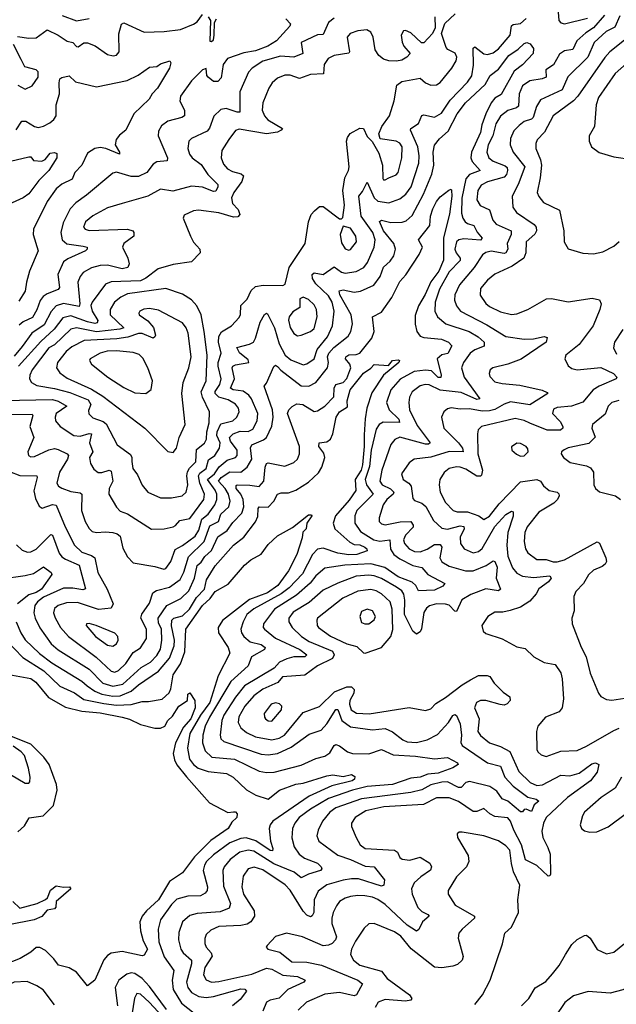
# Model space of a CAD drawing. Extents: x 1550320 to 1685906, y 509093 to 640511.
# Tile 257 of 532: x 1653375 to 1656639, y 527713 to 533100. Entities that reach past the tile are written whole.
import ezdxf

# ---------------------------------------------------------------- set-up
doc = ezdxf.new("R2010")
doc.units = 0

msp = doc.modelspace()

# ---------------------------------------------------------------- linework, layer by layer
at = {"layer": '0CON20XD'}
for points in [[(1656317, 533187), (1656325.4, 533095.4), (1656335, 533083.3), (1656355, 533077.5), (1656481.9, 533108.1)], [(1653362.3, 533007.7), (1653425, 532999), (1653465, 533000.3), (1653525, 533045.4), (1653585.9, 533015.9), (1653635, 532982.9), (1653665.3, 532975.3), (1653685, 532952.9), (1653695, 532951.9), (1653725, 532974.5), (1653745, 532973.9), (1653787.4, 532957.4), (1653855, 532909.4), (1653886.8, 532903.2), (1653905, 532905.7), (1653919.6, 532925), (1653916.8, 533023.2), (1653932.5, 533075), (1653945, 533082.5), (1654055, 533032.7), (1654164.7, 533034.7), (1654255, 533045.8), (1654325, 533075.3), (1654345, 533088), (1654375, 533128.9)], [(1655646.2, 533115), (1655647.5, 533055), (1655632.5, 533025), (1655585, 532973.3), (1655574, 532974), (1655515, 533029.2), (1655485, 533041.4), (1655475, 533039.2), (1655462.3, 533015), (1655466.9, 532976.9), (1655475.7, 532955), (1655511.2, 532915), (1655492.5, 532895), (1655465, 532879.4), (1655437, 532873), (1655395, 532875.5), (1655365, 532884.4), (1655340, 532905), (1655320, 532935), (1655308.9, 533005), (1655295, 533032), (1655274.3, 533044.3), (1655225, 533039.5), (1655182, 533025), (1655166.9, 533005), (1655180, 532925), (1655175, 532917.5), (1655096, 532904), (1655063, 532887), (1655040.9, 532855), (1655036.6, 532803.4), (1654965, 532800), (1654905, 532779.1), (1654855, 532796), (1654825, 532796.7), (1654785, 532780.8), (1654756.4, 532755), (1654737.9, 532725), (1654705.4, 532645), (1654702, 532605), (1654714.6, 532575), (1654732.9, 532552.9), (1654812, 532505), (1654806, 532495), (1654785.8, 532485), (1654725, 532474.8), (1654575, 532501.1), (1654555, 532493.1), (1654518.5, 532445), (1654480, 532385), (1654476.5, 532345), (1654490.1, 532310.1), (1654512.5, 532285), (1654539.2, 532269.2), (1654587, 532257), (1654599.4, 532245), (1654591, 532215), (1654546.7, 532155), (1654534.3, 532125.7), (1654538.7, 532095), (1654570.9, 532060.9), (1654579.2, 532035), (1654567.6, 532022.4), (1654545, 532019.2), (1654465, 532044), (1654352.1, 532057.9), (1654325, 532054), (1654275, 532030), (1654270, 532015), (1654308.8, 531915), (1654325, 531883.3), (1654343.2, 531863.2), (1654361.2, 531845), (1654362, 531825), (1654313.8, 531775), (1654215, 531760.9), (1654132.4, 531737.6), (1654064.6, 531685.4), (1654035, 531671), (1653875, 531665.3), (1653845, 531652.9), (1653771.3, 531555), (1653764, 531536), (1653770.6, 531505), (1653802.6, 531455), (1653798.1, 531441.9), (1653785, 531438.6), (1653745, 531446.3), (1653655, 531480.1), (1653611.1, 531468.9), (1653562.9, 531407.1), (1653490, 531340), (1653367.7, 531205)], [(1653606.8, 533123.2), (1653685, 533094.2), (1653755, 533106.5)], [(1654406.5, 533115), (1654418.3, 533095), (1654415, 532981.9), (1654425, 532981.4), (1654435, 532990), (1654438.9, 533015), (1654440.5, 533085), (1654452.1, 533105)], [(1655394.5, 532235.5), (1655435, 532251.1), (1655446.2, 532265), (1655466, 532345), (1655468.2, 532405), (1655455.2, 532425.2), (1655435, 532435.9), (1655347.5, 532447.5), (1655339.2, 532475), (1655356.5, 532515), (1655397.3, 532575), (1655422.9, 532657.1), (1655437.8, 532742.2), (1655465, 532762.9), (1655565, 532780), (1655595.6, 532755.6), (1655625, 532742.5), (1655655, 532744.4), (1655675, 532755.7), (1655738.2, 532835), (1655762.9, 532875), (1655767.1, 532895), (1655757, 532917), (1655716.8, 532936.8), (1655708.1, 532948.1), (1655683.3, 533025), (1655701.1, 533078.9), (1655757.3, 533132.7)], [(1656658.5, 533121.5), (1656630.3, 533059.7), (1656582.7, 533035), (1656517.1, 532975), (1656483, 532895), (1656372.9, 532787.1), (1656342.8, 532717.2), (1656225, 532661.5), (1656202.4, 532625), (1656184.2, 532565), (1656174.5, 532555.5), (1656135, 532542.4), (1656107.8, 532522.2), (1656078.6, 532491.4), (1656059.4, 532450.6), (1656058.6, 532415), (1656074.2, 532375), (1656137.6, 532295), (1656102.2, 532197.8), (1656068.8, 532135), (1656072.7, 532075), (1656092.2, 532045), (1656190.4, 531980.4), (1656201.1, 531965), (1656201.8, 531945), (1656192.4, 531927.6), (1656145, 531884), (1656143.8, 531825), (1656133.9, 531795), (1656068.7, 531751.3), (1655975, 531707.7), (1655933.3, 531675), (1655895, 531630), (1655893.6, 531593.6), (1655925, 531547.8), (1655945, 531530.8), (1656005, 531502.5), (1656065, 531486.9), (1656095, 531490.8), (1656154, 531515), (1656256.8, 531573.2), (1656285, 531575.5), (1656375, 531556.7), (1656506.1, 531576.1), (1656546.9, 531566.9), (1656555.5, 531545.5), (1656549.7, 531515), (1656512.1, 531425), (1656435, 531323.6), (1656362.9, 531265), (1656358, 531245), (1656375, 531206.7), (1656395, 531192.5), (1656424.5, 531184.5), (1656555, 531196.4), (1656623.5, 531165), (1656641.1, 531145), (1656638.6, 531135), (1656544.8, 531095.2), (1656512.3, 531075), (1656455, 531008), (1656394.2, 530985.8), (1656315, 530978), (1656295, 530968.9), (1656289.6, 530945), (1656331.1, 530901.1), (1656345.5, 530875), (1656346.9, 530865), (1656334.2, 530855), (1656260, 530855), (1656165, 530893), (1656135, 530907), (1656085, 530917.9), (1655901.9, 530875), (1655883.4, 530856.6), (1655879.2, 530835), (1655882, 530725), (1655906, 530635), (1655901.8, 530608.2), (1655895, 530601.8), (1655875, 530602.4), (1655815, 530641), (1655785, 530651.2), (1655765, 530652.9), (1655725, 530644), (1655696.9, 530623.1), (1655674.1, 530585), (1655669.5, 530555), (1655675.8, 530515), (1655705, 530458.2), (1655746.7, 530415), (1655767.6, 530407.6), (1655825, 530408.3), (1655886.2, 530386.2), (1655915, 530366.5), (1655945, 530383.5), (1655998.7, 530451.3), (1656115, 530572.3), (1656205, 530585.3), (1656225, 530576.2), (1656240.1, 530550.1), (1656272.2, 530525), (1656316, 530515), (1656325.4, 530505.4), (1656325.5, 530495), (1656316.4, 530475), (1656296.5, 530455), (1656215, 530405.6), (1656150.7, 530325), (1656137.8, 530295), (1656134.7, 530245), (1656141.5, 530205), (1656155, 530183.3), (1656205, 530147.1), (1656255, 530147.1), (1656293.7, 530133.7), (1656315, 530134.1), (1656355, 530145.2), (1656535, 530243.5), (1656546.4, 530236.4), (1656582.2, 530155), (1656585.7, 530135), (1656578.6, 530121.4), (1656562, 530108), (1656515, 530087.9), (1656487.1, 530062.9), (1656458.9, 530015), (1656417.6, 529972.4), (1656406.2, 529945), (1656407.5, 529865), (1656395.5, 529825), (1656397.3, 529795), (1656446.7, 529666.7), (1656473.9, 529613.9), (1656495.5, 529525), (1656541.1, 529415), (1656555, 529397.1), (1656585, 529381.5), (1656615, 529376.9), (1656685, 529388.8)], [(1656574.6, 533125), (1656514.2, 533055), (1656471.4, 533028.6), (1656422.9, 532985), (1656402, 532938), (1656355, 532930), (1656328.6, 532911.4), (1656295, 532853.9), (1656252.5, 532825), (1656254.4, 532785), (1656233.8, 532776.2), (1656165, 532766.1), (1656125, 532738.2), (1656106.7, 532695), (1656103.3, 532626.7), (1656092.2, 532617.8), (1656045, 532603.8), (1656005, 532571.5), (1655979.4, 532530.6), (1655963.5, 532465), (1655937.4, 532415), (1655930.8, 532375), (1655941.6, 532345), (1655965.5, 532325.5), (1656031.3, 532301.3), (1656041.8, 532291.8), (1656044.4, 532275), (1656037.4, 532252.6), (1656025, 532238.5), (1655935, 532213.1), (1655898.9, 532195), (1655880.5, 532165), (1655876.5, 532115), (1655893.4, 532083.4), (1655945, 532060.5), (1655963.8, 532003.8), (1655980.8, 531980.8), (1656063.2, 531945), (1656064.2, 531925), (1656041.5, 531875), (1656045.2, 531845)], [(1653315, 530940.2), (1653442.6, 530942.6), (1653446.7, 530935), (1653430.9, 530875), (1653452.5, 530815), (1653419.5, 530735), (1653423.1, 530715), (1653435, 530708.5), (1653455, 530709.6), (1653535, 530746.5), (1653565, 530753.3), (1653585, 530749.5), (1653634.7, 530724.7), (1653641.1, 530715), (1653636.5, 530695), (1653592.3, 530625), (1653577.8, 530565), (1653587.8, 530547.8), (1653605, 530537.5), (1653655, 530518), (1653705, 530511.5), (1653714.3, 530505), (1653713.6, 530415), (1653733.5, 530355), (1653755, 530315.8), (1653770.5, 530300.5), (1653795, 530293.8), (1653845, 530298.4), (1653885, 530294.8), (1653907.9, 530287.9), (1653924.6, 530275), (1653938.8, 530208.8), (1653965, 530162), (1653995, 530128), (1654115, 530109.1), (1654163.9, 530093.9), (1654175, 530097.8), (1654201.1, 530135), (1654225, 530201.8), (1654265, 530222.8), (1654335.6, 530275), (1654355, 530306.8), (1654371.9, 530368.1), (1654406, 530394), (1654442, 530445), (1654453.8, 530475), (1654453.5, 530505), (1654445, 530526.2), (1654401.5, 530585), (1654439.7, 530615), (1654465.4, 530654.6), (1654509.6, 530690.4), (1654555, 530704.1), (1654564.6, 530715), (1654565.2, 530745), (1654528.7, 530795), (1654523.5, 530815), (1654543.2, 530835), (1654581.6, 530848.4), (1654625, 530847.2), (1654649.6, 530860.4), (1654674, 530905), (1654677, 530945), (1654643.3, 531025), (1654628.6, 531045), (1654597.5, 531067.5), (1654543.3, 531075), (1654527.4, 531085), (1654549.2, 531135), (1654536.4, 531195), (1654541.2, 531205), (1654555, 531211), (1654627.8, 531225), (1654625, 531238.5), (1654577.7, 531277.7), (1654562.7, 531307.3), (1654631.4, 531325), (1654653.4, 531336.6), (1654665, 531357.5), (1654690.2, 531445), (1654715, 531486.7), (1654725, 531494.4), (1654730, 531490), (1654769.7, 531415), (1654795, 531327.5), (1654827.4, 531265), (1654858.3, 531238.3), (1654925, 531211.8), (1654945, 531216.7), (1654985, 531245.3), (1655002.2, 531295), (1655059, 531365), (1655086.2, 531425), (1655095.7, 531505), (1655084.4, 531555), (1655065, 531590), (1654995.8, 531655), (1654977.5, 531685), (1654974, 531706), (1654985.4, 531714.6), (1655035, 531706.6), (1655095, 531747.3), (1655135, 531718.8), (1655155, 531712.8), (1655215, 531722), (1655256.7, 531745), (1655277.4, 531772.6), (1655314.2, 531855), (1655319.5, 531895), (1655306.7, 531935), (1655242.8, 532025), (1655230, 532135), (1655250.5, 532159.5), (1655275, 532211.2), (1655313.4, 532125), (1655335, 532107.8), (1655395, 532097.8), (1655455, 532120), (1655488.2, 532145), (1655516.1, 532185), (1655558.1, 532315), (1655560.2, 532355), (1655553.7, 532405), (1655513.8, 532495), (1655515.6, 532505), (1655557.1, 532532.9), (1655575, 532575.5), (1655585, 532579.6), (1655645, 532567.2), (1655681.9, 532588.1), (1655729.6, 532660.4), (1655825, 532758.2), (1655847.8, 532792.2), (1655858.2, 532851.8), (1655855.6, 532945), (1655865, 532952.5), (1655915, 532914.2), (1655935, 532909.7), (1655965, 532918.9), (1655995, 532941.1), (1656057.5, 533015), (1656065, 533067.1), (1656075, 533073.8), (1656115, 533080), (1656145, 533107.5)], [(1655095, 533108.3), (1655064.2, 533085), (1655035, 533020), (1655005, 533018), (1654915.4, 532975), (1654923.1, 532915), (1654874.2, 532895.8), (1654801.3, 532901.3), (1654705, 532872.9), (1654646.9, 532835), (1654626.6, 532813.4), (1654578.9, 532705), (1654580, 532595), (1654565, 532593.5), (1654505, 532614), (1654475, 532609.4), (1654437.7, 532572.3), (1654412.7, 532507.3), (1654399.8, 532490.2), (1654315, 532450), (1654300, 532435), (1654294.7, 532395), (1654302.9, 532365), (1654318.9, 532345), (1654367.5, 532307.5), (1654404, 532254), (1654458, 532198), (1654458.9, 532185), (1654448.3, 532161.7), (1654435, 532159.3), (1654375, 532183.1), (1654315, 532188.8), (1654212.4, 532162.4), (1654145, 532173.1), (1654075, 532134.6), (1653935.8, 532094.2), (1653855, 532070), (1653775, 532027.8), (1653735.4, 531995), (1653723.6, 531965), (1653733.2, 531953.2), (1653755, 531947.6), (1653964.3, 531954.3), (1653993.5, 531945), (1654000, 531935), (1654000, 531915), (1653945, 531875.5), (1653936.9, 531855), (1653966.2, 531795), (1653973.6, 531765), (1653966.9, 531745), (1653935, 531736.5), (1653855, 531757), (1653815, 531756.1), (1653766.8, 531743.2), (1653722.7, 531717.3), (1653704.7, 531695), (1653693.7, 531665), (1653703.9, 531545), (1653699.9, 531530.1), (1653615, 531547.2), (1653573.9, 531535), (1653546.7, 531503.3), (1653508.9, 531431.1), (1653441.1, 531385), (1653388.5, 531311.5), (1653345, 531258.7)], [(1654830, 533105), (1654857, 533077), (1654852.5, 533065), (1654779.5, 532985), (1654732.9, 532955), (1654665, 532929.5), (1654600.3, 532919.7), (1654512.5, 532887.5), (1654487.4, 532855), (1654477, 532783), (1654458.2, 532761.8), (1654435, 532761.6), (1654405.6, 532785), (1654399.1, 532795), (1654395, 532833.3), (1654375, 532826.2), (1654315, 532765.6), (1654255, 532681.2), (1654250.5, 532655), (1654276.5, 532605), (1654275.7, 532575), (1654262, 532565), (1654185, 532544.6), (1654150.3, 532519.7), (1654135, 532490), (1654132.6, 532465), (1654183.1, 532345), (1654181.7, 532328.3), (1654125, 532323.1), (1654105, 532310), (1654070, 532265), (1654025, 532241.6), (1653985, 532242), (1653905, 532265.4), (1653885, 532260.5), (1653740.1, 532139.9), (1653681, 532099), (1653651.5, 532065), (1653611.7, 531988.3), (1653600.5, 531935), (1653606.6, 531896.6), (1653633.1, 531873.1), (1653721.7, 531861.7), (1653743.8, 531855), (1653744.3, 531845), (1653735, 531834.7), (1653638.4, 531791.6), (1653615, 531774.6), (1653583.7, 531706.3), (1653592.7, 531635), (1653585.2, 531624.8), (1653525, 531600.9), (1653502.5, 531585), (1653486.4, 531563.6), (1653468.1, 531511.9), (1653445, 531471.2), (1653393.3, 531446.7), (1653371.9, 531428.1)], [(1653319, 530629), (1653376, 530606), (1653468, 530605), (1653470.4, 530595), (1653451.9, 530521.9), (1653460.5, 530480.5), (1653481.7, 530438.3), (1653497.3, 530427.3), (1653555, 530447.5), (1653575, 530443.3), (1653624.3, 530325), (1653675.3, 530225), (1653715, 530186.2), (1653768.1, 530168.1), (1653785.4, 530155), (1653802.2, 530075), (1653853.5, 529985), (1653885.5, 529905), (1653875, 529881.1), (1653805, 529874), (1653691, 529911), (1653630.1, 529910.1), (1653585.2, 529894.8), (1653565, 529878.2), (1653559.7, 529855), (1653568.1, 529828.1), (1653597.6, 529775), (1653641.5, 529725), (1653793, 529613), (1653875, 529535.3), (1653895, 529530.3), (1653915, 529538.9), (1653955, 529577.2), (1653995, 529638.2), (1654035, 529663.8), (1654069.2, 529715), (1654067.6, 529765), (1654036.8, 529825), (1654042.9, 529847.1), (1654085, 529908.6), (1654103.8, 529965), (1654123.2, 529976.8), (1654194.8, 529995.2), (1654252.3, 530037.7), (1654273.2, 530076.8), (1654298.4, 530161.6), (1654383.2, 530245), (1654415, 530330.4), (1654461.7, 530355), (1654475.5, 530395), (1654518.5, 530435), (1654525.9, 530465), (1654517.7, 530505), (1654499.6, 530535), (1654462.8, 530575), (1654476.7, 530595), (1654525, 530625.8), (1654584.4, 530625), (1654618.4, 530651.6), (1654644, 530695), (1654637.4, 530757.4), (1654645.2, 530774.8), (1654708.3, 530801.7), (1654724.6, 530815), (1654754, 530876), (1654761.5, 530925), (1654757.9, 530965), (1654711.4, 531095), (1654725, 531111.4), (1654765, 531202), (1654775, 531210), (1654785, 531203.1), (1654802.9, 531182.9), (1654915, 531096.7), (1654956.2, 531095), (1654995.6, 531114.4), (1655058.8, 531195), (1655064, 531225), (1655058.4, 531255), (1655066.1, 531275), (1655094.2, 531305.8), (1655171, 531369), (1655186.6, 531395), (1655194.7, 531435.3), (1655188.4, 531485), (1655127.1, 531595), (1655122.7, 531617.3), (1655145, 531622.8), (1655205, 531610.3), (1655239.2, 531615), (1655312.9, 531647.1), (1655346.7, 531695), (1655365, 531746.5), (1655401.6, 531778.4), (1655421.7, 531808.3), (1655431.6, 531845), (1655421.9, 531875), (1655365.6, 531945), (1655343.8, 531996.2), (1655355, 532002.5), (1655405, 531991.1), (1655468, 531992), (1655489.4, 532000.6), (1655521.3, 532028.7), (1655584.3, 532145.7), (1655629.3, 532255), (1655641.3, 532305), (1655636.4, 532375), (1655645, 532414.3), (1655672, 532448), (1655719.2, 532490.8), (1655768.7, 532585), (1655813.8, 532645), (1655920.8, 532745), (1655949.6, 532795), (1655995, 532828.8), (1656050.6, 532905), (1656101.2, 532938.8), (1656135, 532970), (1656150, 532975), (1656167.7, 532967.7), (1656185, 532943.3), (1656183.2, 532915), (1656125, 532852.7), (1656080.8, 532819.2), (1656009.7, 532690.3), (1655975, 532670.5), (1655955, 532645.8), (1655924.6, 532585), (1655903.1, 532525), (1655896.5, 532483.5), (1655847.5, 532375), (1655843.3, 532345), (1655849.6, 532325), (1655894.4, 532275), (1655835, 532253), (1655815, 532228.9), (1655794.4, 532124.4), (1655792.5, 532042.5), (1655799.2, 532015), (1655812.8, 531995), (1655825.2, 531985.2), (1655860, 531975), (1655878.2, 531938.2), (1655904.5, 531905), (1655896.4, 531893.6), (1655805, 531901.2), (1655776.9, 531895), (1655765, 531885.5), (1655755.3, 531845), (1655761.9, 531825), (1655784.7, 531795), (1655785, 531781.8)], [(1653365, 532741.5), (1653405, 532719.2), (1653442.4, 532737.6), (1653475, 532786.2), (1653475.5, 532815), (1653465, 532826.4), (1653402.4, 532842.4), (1653383.2, 532883.2), (1653340.6, 532965)], [(1656693.1, 532995), (1656603.9, 532925), (1656576.5, 532893.5), (1656428.6, 532681.4), (1656404.5, 532655.5), (1656292.9, 532575), (1656246.4, 532485), (1656206.3, 532443.7), (1656197.9, 532422.1), (1656198.2, 532395), (1656224.1, 532334.1), (1656229.2, 532305), (1656222.8, 532235), (1656206.5, 532155), (1656215, 532132.2), (1656240.6, 532100.6), (1656327.3, 532057.3), (1656351.8, 531945), (1656353.1, 531885), (1656375, 531846.7), (1656455, 531822.9), (1656515, 531818.9), (1656565, 531830.6), (1656625, 531862), (1656655, 531885.8)], [(1653355, 532496.7), (1653386.7, 532545), (1653408.8, 532545), (1653455, 532515.5), (1653475, 532511.2), (1653505, 532516.9), (1653539.1, 532535), (1653562.1, 532555), (1653574.1, 532575), (1653574.7, 532635), (1653592.2, 532695), (1653590.9, 532755), (1653595, 532775.8), (1653605, 532784.3), (1653645, 532792.9), (1653680.9, 532760.9), (1653795, 532732.5), (1653963.3, 532766.7), (1654023.3, 532796.7), (1654085, 532840), (1654125, 532843.8), (1654145, 532858), (1654195.9, 532875.9), (1654202.5, 532865), (1654193.8, 532835), (1654129.2, 532725), (1654100, 532695), (1654082.5, 532665), (1653998.8, 532585), (1653955.5, 532495), (1653921.1, 532468.9), (1653902.5, 532445), (1653896.7, 532415), (1653920, 532375), (1653920, 532365), (1653845.9, 532395.9), (1653815, 532400.2), (1653786, 532396), (1653745, 532370.4), (1653713.9, 532305), (1653676.7, 532263.3), (1653662.6, 532227.4), (1653605, 532200.9), (1653574.8, 532175.2), (1653525.4, 532105), (1653450.5, 531955), (1653448.8, 531925), (1653476.5, 531835), (1653428.1, 531725), (1653411.1, 531665), (1653404.5, 531615), (1653370.6, 531559.4)], [(1656695, 532860.4), (1656632.7, 532805), (1656540.8, 532675), (1656528.8, 532635), (1656519.2, 532515), (1656491.2, 532465), (1656490, 532435), (1656503.3, 532405), (1656545, 532373.3), (1656625, 532350), (1656726.1, 532336.1)], [(1653283, 531017), (1653555, 531021.6), (1653585, 531013.1), (1653632, 530985), (1653574.5, 530945), (1653568.2, 530925), (1653571.5, 530905), (1653595.6, 530875), (1653670.8, 530825), (1653705, 530821.5), (1653755, 530836.5), (1653767.3, 530835), (1653757.2, 530785), (1653775.3, 530735), (1653757.5, 530705), (1653762.3, 530672.3), (1653780.8, 530640.8), (1653803.5, 530623.5), (1653825, 530622.7), (1653865, 530635.3), (1653875, 530630), (1653883.7, 530575), (1653864.1, 530535), (1653862, 530505), (1653905, 530432.2), (1653925, 530412.1), (1653965, 530396), (1654095, 530313.3), (1654164.5, 530314.5), (1654215, 530326.2), (1654228, 530332), (1654250.6, 530359.4), (1654305, 530370.7), (1654382, 530475), (1654385.1, 530505.1), (1654359.9, 530565), (1654353.8, 530605), (1654361.2, 530618.8), (1654395.6, 530645), (1654408.1, 530691.9), (1654442.4, 530715), (1654468, 530755), (1654470.8, 530785), (1654452.9, 530825), (1654454.3, 530845.7), (1654475, 530888.4), (1654540.9, 530905), (1654563.1, 530925), (1654574.6, 530955), (1654572.5, 530975), (1654555, 530997.5), (1654515, 531020.5), (1654464.7, 531035), (1654443.5, 531055), (1654444.5, 531065.5), (1654470.3, 531105), (1654477.3, 531135), (1654460.7, 531205), (1654461.2, 531225), (1654477.8, 531275), (1654462.2, 531335), (1654463.6, 531366.4), (1654478.4, 531391.6), (1654534.3, 531425), (1654575, 531470), (1654583.4, 531486.6), (1654585, 531536.7), (1654618.7, 531571.3), (1654640.9, 531619.1), (1654665, 531640), (1654707.3, 531647.3), (1654815, 531645.7), (1654827.2, 531652.8), (1654849.8, 531745), (1654936.5, 531875), (1654955.3, 531995), (1654969.7, 532035), (1654987.1, 532055), (1655015, 532077.5), (1655035, 532078.1), (1655125, 532011.2), (1655135, 532010), (1655142.3, 532017.7), (1655152.1, 532085), (1655142.7, 532165), (1655153.2, 532235), (1655173.4, 532275), (1655177.1, 532295), (1655162.8, 532435), (1655167.5, 532455), (1655183, 532477), (1655235, 532506.7), (1655255.7, 532505), (1655275, 532461.2), (1655303.3, 532433.3), (1655339.5, 532369.5), (1655360, 532305), (1655360.8, 532230.8), (1655365, 532224.2), (1655375, 532224.3), (1655394.5, 532235.5)], [(1653324, 532326), (1653425, 532350.5), (1653435, 532350), (1653450.7, 532330.7), (1653495, 532325.7), (1653513.8, 532335), (1653540.8, 532369.2), (1653565, 532373.8), (1653577.5, 532367.5), (1653578.1, 532345), (1653535, 532275.7), (1653479.7, 532220.3), (1653425, 532146.9), (1653394.3, 532125), (1653277.9, 532072.1)], [(1653356.9, 530226.9), (1653388.3, 530198.3), (1653417.4, 530187.4), (1653435, 530188.2), (1653465, 530203.8), (1653545, 530283.6), (1653555, 530280.4), (1653590.6, 530180.6), (1653605, 530161.8), (1653625, 530148.9), (1653700.8, 530115), (1653734.6, 529985.4), (1653719.5, 529980.5), (1653665, 529990.4), (1653615, 529989), (1653505, 529941), (1653471.9, 529915), (1653457.5, 529895), (1653452.6, 529855), (1653458.8, 529825), (1653485, 529773.5), (1653547.5, 529685), (1653585, 529653.2), (1653755, 529546.8), (1653830.2, 529470.2), (1653885, 529453.8), (1653938.7, 529465), (1654038.6, 529555), (1654089.7, 529585), (1654125, 529622.1), (1654144.6, 529655.4), (1654151.8, 529705), (1654150.6, 529765), (1654135, 529800.7), (1654132.2, 529825), (1654179.2, 529895), (1654256.7, 529933.3), (1654300.4, 529975), (1654331.9, 530045), (1654345.5, 530114.5), (1654368.1, 530131.9), (1654387.6, 530162.4), (1654425, 530195.9), (1654459, 530271), (1654509.7, 530305), (1654540.3, 530349.7), (1654590.1, 530399.9), (1654601.3, 530435), (1654597.7, 530475), (1654584.4, 530504.4), (1654559.1, 530535), (1654558.9, 530551.1), (1654565, 530555.9), (1654634.2, 530554.2), (1654685, 530546.2), (1654709.7, 530575), (1654717.7, 530652.3), (1654725, 530672.5), (1654735, 530676.5), (1654825, 530657.3), (1654875, 530677.5), (1654895.5, 530695), (1654906.2, 530725), (1654905.4, 530765), (1654846.9, 530925), (1654840.8, 530945), (1654846.5, 530965), (1654865, 530984.6), (1654891.2, 530998.8), (1654923.9, 530993.9), (1654985, 530955.6), (1655005, 530960), (1655045, 530985.8), (1655093.9, 531036.1), (1655095.3, 531085), (1655104.6, 531105), (1655145, 531115.9), (1655165, 531137.5), (1655187.1, 531195), (1655181.2, 531215), (1655157.1, 531245), (1655158.7, 531255), (1655175, 531265.9), (1655215, 531268.4), (1655235, 531275.8), (1655301.7, 531358.3), (1655313.6, 531395), (1655304.2, 531475), (1655355, 531500), (1655410.1, 531579.9), (1655455, 531667.8), (1655486.5, 531703.5), (1655560.3, 531815), (1655577.7, 531855), (1655557.1, 531895), (1655618.4, 531975), (1655622.5, 532025), (1655635.8, 532065), (1655654.4, 532105.6), (1655675, 532130.6), (1655723, 532167), (1655735, 532172.5), (1655736.6, 532166.6), (1655738.5, 532135), (1655725.8, 532035.8), (1655693.3, 531906.7), (1655692.8, 531785), (1655668.3, 531725), (1655624.1, 531665.9), (1655592.9, 531597.1), (1655555.8, 531535), (1655538.3, 531481.7), (1655538.3, 531435), (1655547.5, 531395), (1655565, 531368.7), (1655585, 531360.9), (1655681.8, 531351.8), (1655721.4, 531335), (1655738.6, 531315), (1655717, 531273), (1655685, 531266.5), (1655658.4, 531245), (1655681.1, 531155), (1655678.2, 531141.8), (1655665, 531143.3), (1655628.1, 531178.1), (1655595, 531183.5), (1655532.3, 531175), (1655457.2, 531132.8), (1655404.8, 531075), (1655382.5, 531005), (1655396.6, 530965), (1655448.6, 530915), (1655453.2, 530896.8), (1655362.7, 530897.3), (1655341.1, 530885), (1655325, 530860.6), (1655298.4, 530745), (1655287.8, 530655), (1655265.2, 530585), (1655272.1, 530555), (1655307.9, 530505), (1655220, 530415), (1655207.6, 530385), (1655209.1, 530345), (1655239.6, 530299.6), (1655312.5, 530255), (1655345, 530246.7), (1655399.4, 530255), (1655403.9, 530203.9), (1655422.6, 530175), (1655455, 530150.4), (1655525, 530113.7), (1655575, 530103.8), (1655608.5, 530065), (1655700, 530015), (1655689.5, 530000.5), (1655645, 529978.8), (1655556.2, 529976.2), (1655542, 530005), (1655521.9, 530021.9), (1655445, 530051.7), (1655372.8, 530102.8), (1655295, 530122.4), (1655153.4, 530116.6), (1655045, 530100), (1654995, 530056.9), (1654963.2, 530016.8), (1654888.3, 529951.7), (1654769.2, 529875), (1654707.9, 529795), (1654707.1, 529775), (1654713.8, 529765), (1654775, 529716.2), (1654906.8, 529655), (1654946.4, 529625), (1654935, 529614.3), (1654873.8, 529613.8), (1654836.2, 529603.8), (1654796.9, 529585), (1654767.6, 529552.4), (1654605.3, 529455), (1654555.8, 529394.2), (1654492, 529295), (1654480, 529265), (1654470.8, 529185), (1654476.1, 529165), (1654491.1, 529151.1), (1654695, 529082.3), (1654735, 529078.5), (1654785, 529085.2), (1654859.4, 529120.6), (1654958, 529192), (1655025, 529212.9), (1655055, 529247.7), (1655105, 529326.2), (1655115, 529325.5), (1655136.4, 529266.4), (1655185, 529231.6), (1655305, 529214.7), (1655375, 529222.6), (1655415, 529204.6)], [(1655175, 531839.4), (1655185, 531842.9), (1655216.9, 531885), (1655214.5, 531915), (1655185, 531959.4), (1655145, 531970), (1655127.8, 531925), (1655135, 531878.8), (1655155, 531846.9), (1655175, 531839.4)], [(1656045.2, 531845), (1656035.3, 531825), (1656025, 531821), (1655955, 531834.4), (1655925, 531826.7), (1655906, 531814), (1655861.4, 531745), (1655780.5, 531649.5), (1655755.3, 531595), (1655753.4, 531565), (1655763.8, 531533.8), (1655786.7, 531505), (1655931.4, 531431.4), (1656035, 531366.2), (1656135, 531351.5), (1656186.1, 531353.9), (1656245, 531367.1), (1656261.2, 531361.2), (1656255.6, 531335), (1656117.6, 531242.4), (1656045, 531215.8), (1655964.2, 531195.8), (1655949.4, 531185), (1655942.5, 531165), (1655947.2, 531147.2), (1655975, 531119.5), (1656015, 531108.8), (1656110.5, 531100.5), (1656233.7, 531073.7), (1656261.2, 531061.2), (1656264, 531055), (1656165, 530992.2), (1656060.8, 531009.2), (1656025, 530997), (1655975, 530967.9), (1655945, 530959.6), (1655905, 530958.4), (1655835, 530971.7), (1655785, 530969.4), (1655735, 530976.9), (1655715, 530971.5), (1655694.4, 530955), (1655683.1, 530925), (1655695.5, 530865), (1655776.2, 530785), (1655797.6, 530755), (1655801.1, 530735), (1655725, 530738.2), (1655625, 530706.6), (1655533.8, 530695), (1655505, 530675.6), (1655463.1, 530615), (1655473.6, 530585), (1655504.3, 530564.3), (1655517.4, 530547.4), (1655525, 530480), (1655535, 530470), (1655575, 530455.6), (1655596.3, 530436.3), (1655639.4, 530359.4), (1655685, 530317.5), (1655715, 530312.5), (1655785, 530331.1), (1655805, 530327.3), (1655807.1, 530315), (1655785, 530268.8), (1655786.1, 530235), (1655807.1, 530205), (1655855, 530183.2), (1655885, 530190.7), (1655905, 530206.4), (1655975, 530326.8), (1656035, 530392.5), (1656065, 530410.4), (1656075, 530408), (1656074.6, 530384.6), (1656044.8, 530295), (1656039.5, 530225), (1656045.9, 530165), (1656070.8, 530100.8), (1656095, 530072), (1656125, 530054.8), (1656185, 530048.5), (1656275, 530056.6), (1656283.3, 530045), (1656267.1, 530025), (1656215, 529985.5), (1656200.9, 529959.1), (1656165, 529919.2), (1656114.2, 529885.8), (1656057.6, 529867.6), (1656017.8, 529857.8), (1655975, 529858.1), (1655936.7, 529835), (1655903.3, 529785), (1655910, 529755), (1655925, 529742), (1656015, 529711.9), (1656095, 529668.1), (1656139.8, 529659.8), (1656188.2, 529615), (1656243.8, 529583.8), (1656305, 529571.8), (1656335, 529525.8), (1656343.3, 529493.3), (1656349.5, 529385), (1656343.3, 529335), (1656326, 529314), (1656250.8, 529285), (1656210, 529235), (1656202.2, 529205), (1656204.3, 529105), (1656211.7, 529091.7), (1656227.6, 529077.6), (1656255, 529069.4), (1656335, 529098.8), (1656425, 529102.5), (1656475, 529124.6), (1656625, 529210.8), (1656655, 529223.3)], [(1655785, 531781.8), (1655725, 531720.6), (1655670.8, 531625), (1655648.1, 531555), (1655646.5, 531505), (1655660, 531475), (1655705.9, 531435.9), (1655833.3, 531393.3), (1655883.8, 531365), (1655916.2, 531335), (1655916.5, 531313.5), (1655865, 531294.8), (1655838.5, 531275), (1655803.3, 531225), (1655791.2, 531195), (1655805.8, 531145), (1655893.1, 531025), (1655875, 531022.2), (1655790.4, 531060.4), (1655675, 531073), (1655615, 531103.2), (1655592.5, 531105), (1655565, 531097.8), (1655521.5, 531065), (1655507.5, 531035), (1655503.2, 531005), (1655507.2, 530965), (1655549.7, 530879.7), (1655620.9, 530785), (1655611.7, 530778.3), (1655595, 530778.3), (1655455, 530815.3), (1655427.1, 530802.9), (1655405, 530776.5), (1655356.7, 530635), (1655345.7, 530575.7), (1655358.4, 530555), (1655402.9, 530532.9), (1655421.6, 530515), (1655418.9, 530505), (1655383.6, 530475), (1655363.1, 530445), (1655341.8, 530375), (1655341.9, 530355), (1655355, 530341.1), (1655375, 530336.4), (1655457.1, 530352.9), (1655515, 530354.3), (1655527.6, 530335), (1655527.1, 530322.9), (1655485, 530280.4), (1655474.8, 530255), (1655480.3, 530235), (1655505, 530205.9), (1655535, 530190.2), (1655565, 530189.1), (1655605, 530203.8), (1655645, 530229.5), (1655675, 530229.6), (1655684, 530215), (1655673.5, 530155), (1655684.8, 530134.8), (1655725, 530110), (1655814.2, 530084.2), (1655855.2, 530084.8), (1655926.2, 530113.8), (1655965, 530140), (1655975, 530135.7), (1655986.7, 530105), (1655981.6, 530045), (1656005, 529984), (1655994.5, 529975.5), (1655925, 529986.7), (1655843.3, 529955), (1655794, 529926), (1655765, 529861.8), (1655755, 529864.7), (1655725, 529896.5), (1655705, 529903), (1655655.7, 529904.3), (1655617.6, 529892.4), (1655600.4, 529879.6), (1655585, 529856.9), (1655573.1, 529766.9), (1655565, 529750.7), (1655545, 529739.1), (1655525, 529754.5), (1655480.9, 529845), (1655482.4, 529925), (1655477.3, 529957.3), (1655464.7, 529975), (1655436.7, 529995), (1655355, 530041.9), (1655315, 530057.1), (1655285, 530060.7), (1655215, 530056), (1655115, 530016.7), (1655035, 529978.4), (1654958, 529912), (1654870.6, 529859.4), (1654846.7, 529825), (1654847.9, 529805), (1654866.1, 529775), (1654916.1, 529725), (1654957.6, 529697.6), (1655085.3, 529645), (1655095.2, 529625), (1655085.8, 529605), (1655004.6, 529565), (1654935.2, 529514.8), (1654811.8, 529505), (1654786.9, 529473.1), (1654705, 529436.5), (1654655, 529401.6), (1654605.8, 529345), (1654573.3, 529286.7), (1654570.3, 529255), (1654584.7, 529225), (1654615, 529200.8), (1654665, 529175.7), (1654755, 529160.4), (1654795, 529169), (1654824.1, 529185), (1654925, 529309.6), (1655015, 529342.2), (1655097.7, 529422.3), (1655165, 529450.8), (1655189.4, 529449.4), (1655204, 529435), (1655202.2, 529415), (1655181.6, 529375), (1655178.5, 529355), (1655189.2, 529325), (1655216.8, 529306.8), (1655286.9, 529303.1), (1655505, 529336.5), (1655595, 529321.1), (1655625, 529329.4), (1655651.5, 529358.5), (1655705, 529390.9), (1655795, 529461.5), (1655841.5, 529488.5), (1655885, 529511.5), (1655932.1, 529512.1), (1655946.4, 529506.4), (1655970.5, 529470.5), (1656020.2, 529420.2), (1656056, 529395), (1656058, 529375), (1656042.3, 529357.7), (1656025, 529350), (1656003.2, 529353.2), (1655925, 529376), (1655895, 529375.9), (1655873.8, 529365), (1655863.1, 529335), (1655888.5, 529275), (1655881.5, 529205), (1655895, 529183.8), (1655945, 529144.1), (1656005, 529122.9), (1656055.8, 529095.8), (1656105, 528986.2), (1656167, 528927), (1656205, 528910.6), (1656235, 528913.4), (1656335, 528965.9), (1656385, 528963.8), (1656435, 528977.6), (1656505, 529028.2), (1656525, 529034.3), (1656544, 529025), (1656535, 528982.5), (1656497.4, 528935), (1656371.1, 528845), (1656254.9, 528735.1), (1656240, 528705), (1656231.2, 528661.2), (1656236.8, 528625), (1656265, 528571.4), (1656276.4, 528535), (1656278.1, 528425), (1656275, 528416.7), (1656265.9, 528414.1), (1656205, 528472.9), (1656142.9, 528502.9), (1656120.1, 528585), (1656078.2, 528665), (1656059.7, 528715), (1656045, 528733.2), (1655975, 528740), (1655947.3, 528755), (1655915, 528784.3), (1655875, 528767.3), (1655855, 528768.2), (1655775, 528822.8), (1655725, 528843.1), (1655655, 528841.9), (1655584.1, 528805.9), (1655366.9, 528793.1), (1655268.8, 528771.2), (1655210.5, 528735), (1655190.6, 528705), (1655190, 528685), (1655216.4, 528626.4), (1655236.8, 528585), (1655265, 528565.3), (1655425, 528555.7), (1655442.5, 528545), (1655455, 528515.8), (1655467.3, 528507.3), (1655508.5, 528501.5), (1655565, 528518), (1655619.1, 528485), (1655628.5, 528465), (1655622.1, 528447.9), (1655568.8, 528411.2), (1655532.5, 528377.5), (1655518.2, 528345), (1655521.5, 528315), (1655552.9, 528242.9), (1655575, 528221.5), (1655608, 528205), (1655614.3, 528195), (1655577.9, 528165), (1655558, 528122), (1655545, 528113.5), (1655495, 528145.7), (1655375, 528258.9), (1655335, 528285.7), (1655305, 528298.6), (1655263.7, 528306.3), (1655225, 528308.9), (1655185, 528302.8), (1655155, 528293.2), (1655125.3, 528274.7), (1655107.3, 528252.7), (1655089.7, 528215), (1655081.9, 528185), (1655083.2, 528155), (1655107.4, 528082.6), (1655101.9, 528065), (1655085, 528046.4), (1655065, 528036.9), (1655035, 528033.9), (1654922.2, 528082.2), (1654835, 528102.7), (1654775, 528083.5), (1654728.8, 528035), (1654723.3, 528025), (1654732.5, 528015), (1654798.1, 527998.1), (1654864, 527945), (1654945, 527942.9), (1655026.5, 527926.5), (1655224.4, 527845), (1655250.6, 527825), (1655216.9, 527765), (1655205, 527758.7), (1655125, 527777.1), (1655045, 527769), (1654944.4, 527725.6), (1654899.2, 527680.8)], [(1654205, 530484.5), (1654263.8, 530495), (1654285.6, 530515), (1654294.6, 530555), (1654289.3, 530605), (1654292.8, 530627.2), (1654303, 530647), (1654338.7, 530681.3), (1654341.4, 530748.6), (1654386.2, 530783.8), (1654396.7, 530805), (1654398.8, 530845), (1654410.6, 530895), (1654412.7, 530955), (1654374.8, 531034.8), (1654366.9, 531065), (1654395.8, 531125), (1654399.6, 531265), (1654384.8, 531395), (1654367.7, 531485), (1654344.2, 531534.2), (1654315, 531567.5), (1654265, 531598.2), (1654175, 531629.7), (1653965, 531600.2), (1653927.2, 531582.8), (1653893.4, 531555), (1653869.7, 531515), (1653870.3, 531485), (1653945, 531414.7), (1653923.5, 531406.5), (1653795, 531392.1), (1653686, 531414), (1653655, 531406.2), (1653565, 531321.2), (1653534.2, 531305), (1653443.8, 531185), (1653430, 531155), (1653427.9, 531135), (1653440, 531115), (1653468.4, 531098.4), (1653565, 531082.5), (1653649.9, 531059.9), (1653749.8, 531019.8), (1653763.7, 530995), (1653751.6, 530961.6), (1653753.7, 530943.7), (1653775, 530921.5), (1653831.1, 530901.1), (1653848.7, 530888.7), (1653908.1, 530775), (1653980.4, 530720.4), (1653987.5, 530705), (1653987.5, 530682.5), (1653993.3, 530645), (1654019.4, 530609.4), (1654045, 530554), (1654075.4, 530515.4), (1654145, 530484.5), (1654205, 530484.5)], [(1654895, 531371.1), (1654915, 531374.4), (1654965, 531394.4), (1654985, 531410.6), (1655001.6, 531475), (1654998, 531515), (1654985, 531539.4), (1654955, 531568.6), (1654925, 531582.9), (1654907.1, 531572.9), (1654906.7, 531525), (1654868.8, 531501.2), (1654849.2, 531475), (1654844.6, 531455.4), (1654855, 531415.8), (1654875, 531383.5), (1654895, 531371.1)], [(1654215, 530731.4), (1654233.5, 530755), (1654247.7, 530815), (1654279.2, 530885), (1654262.7, 531055), (1654269.4, 531115), (1654299.6, 531195), (1654313.1, 531255), (1654296.7, 531385), (1654284.8, 531414.8), (1654265, 531442.1), (1654135, 531511.8), (1654085, 531519.7), (1654053.3, 531516.7), (1654032, 531505), (1654026, 531495), (1654029.2, 531485), (1654075, 531453.1), (1654106.1, 531416.1), (1654117.4, 531375), (1654115, 531364.4), (1654105, 531357.5), (1654045, 531382.5), (1654025, 531383), (1653966.6, 531363.4), (1653905.6, 531354.4), (1653728, 531345), (1653660.5, 531310.5), (1653629.5, 531285), (1653582, 531225), (1653576.9, 531195), (1653595, 531168.2), (1653635, 531139.7), (1653768.4, 531078.4), (1653830.3, 531040.3), (1654060, 530865), (1654185, 530737.5), (1654215, 530731.4)], [(1656674.7, 531405), (1656628.5, 531335), (1656623.6, 531305), (1656640.4, 531270.4)], [(1654065, 531054.6), (1654093.9, 531076.1), (1654100.9, 531125), (1654076.2, 531196.2), (1654048.1, 531248.1), (1654028.8, 531268.8), (1653995, 531279.7), (1653905, 531289.2), (1653853.9, 531286.1), (1653814.3, 531275), (1653760.8, 531245), (1653757.1, 531235), (1653767.5, 531215), (1653856.7, 531145), (1653945, 531088.5), (1654005, 531059.1), (1654065, 531054.6)], [(1653355.8, 529805), (1653380.3, 529745), (1653405, 529706.9), (1653482.9, 529632.9), (1653550.8, 529580.8), (1653715, 529481.1), (1653744.2, 529455), (1653785.6, 529425.6), (1653825, 529409.3), (1653885, 529398.7), (1653925, 529401.4), (1653985, 529425.9), (1654025, 529461.7), (1654134, 529536), (1654193.5, 529606.5), (1654219, 529675), (1654222.3, 529705), (1654205.4, 529784.6), (1654206.7, 529815), (1654217.8, 529825), (1654265, 529838.4), (1654304, 529875), (1654341.4, 529938.6), (1654385.2, 529985), (1654397, 530035), (1654445, 530112), (1654544.6, 530225), (1654601.3, 530268.7), (1654665, 530352.1), (1654678, 530382), (1654679.2, 530425), (1654684.6, 530435), (1654735, 530432.9), (1654765.6, 530465.6), (1654785.8, 530504.2), (1654805, 530511.3), (1654845, 530510.8), (1654885, 530525.3), (1654955, 530570), (1655008.7, 530621.3), (1655027.8, 530652.2), (1655044.7, 530705), (1655037.9, 530727.9), (1655011.6, 530765), (1655012.5, 530785), (1655055, 530791.2), (1655074.7, 530805.3), (1655087.2, 530835), (1655106.5, 530925), (1655125, 530955.3), (1655168.6, 530981.4), (1655167.1, 531015), (1655182.8, 531075), (1655255, 531166.7), (1655296, 531194), (1655315, 531214.4), (1655392, 531208), (1655414, 531236), (1655445, 531240), (1655452, 531235), (1655449.4, 531225), (1655365.3, 531154.7), (1655300.9, 531059.1), (1655274.7, 530975.3), (1655264.1, 530915.9), (1655259.3, 530829.3), (1655259.6, 530765), (1655249.8, 530665), (1655243, 530635), (1655210.8, 530585), (1655214.4, 530525), (1655178.1, 530471.9), (1655102.8, 530385), (1655090, 530345), (1655098.4, 530315), (1655181.1, 530241.1), (1655205, 530228.5), (1655235, 530226.6), (1655263.6, 530215), (1655274.6, 530205), (1655276.2, 530193.8), (1655220, 530175), (1655175, 530172.3), (1655115, 530181.5), (1655035, 530208.5), (1655005, 530203.2), (1654976.8, 530175), (1654921.4, 530068.6), (1654848.4, 529991.6), (1654805, 529959), (1654655, 529876.5), (1654617.1, 529845), (1654597.4, 529805)], [(1656652.7, 531017.3), (1656614, 531005), (1656595, 530986.2), (1656578.6, 530941.4), (1656508.9, 530885), (1656504.4, 530865), (1656524, 530816), (1656488.3, 530781.7), (1656375, 530756.9), (1656352.9, 530747.1), (1656339.2, 530735), (1656337.1, 530725), (1656349.4, 530705), (1656387.2, 530677.2), (1656475, 530658.8), (1656498, 530648), (1656513.5, 530625), (1656515.6, 530555.6), (1656525.7, 530535.7), (1656547.7, 530517.7), (1656635.4, 530495.4), (1656662.5, 530475)], [(1656115, 530712.9), (1656135, 530714.4), (1656157.1, 530735), (1656155, 530752.5), (1656145, 530765.7), (1656115, 530781.2), (1656095, 530783.3), (1656066.4, 530763.6), (1656066.7, 530745), (1656093.2, 530723.2), (1656115, 530712.9)], [(1653300.3, 529705), (1653391.4, 529611.4), (1653507.6, 529537.6), (1653595, 529453.8), (1653675, 529416.8), (1653725, 529381.2), (1653835, 529358.4), (1653905, 529350.1), (1653985, 529352.7), (1654045, 529369), (1654079.3, 529369.3), (1654155, 529382.7), (1654191.9, 529418.1), (1654201, 529439), (1654214.4, 529515), (1654254.4, 529575), (1654277.8, 529642.2), (1654282.9, 529765), (1654375.2, 529895), (1654416.9, 529933.1), (1654445, 529972.4), (1654515, 530012.7), (1654605, 530116.4), (1654638.6, 530145), (1654695, 530175.5), (1654735, 530229.4), (1654785, 530276.2), (1654867.5, 530322.5), (1654955, 530390.8), (1654971.7, 530391.7), (1654973.3, 530385), (1654945.8, 530345), (1654942.5, 530315), (1654924.2, 530295.8), (1654920.4, 530265), (1654891.1, 530175), (1654844.7, 530085), (1654786.2, 530005), (1654730, 529965), (1654632.8, 529927.2), (1654485, 529812.2), (1654460, 529775), (1654461.9, 529745), (1654515.5, 529665), (1654524.5, 529635), (1654460.6, 529509.4), (1654415.3, 529365), (1654364.3, 529295.7), (1654305.5, 529195), (1654292.6, 529115), (1654303.8, 529055), (1654325, 529025.3), (1654350.7, 529005), (1654406.7, 528986.7), (1654506.3, 528976.3), (1654542.1, 528955), (1654616.2, 528886.2), (1654667.5, 528857.5), (1654735, 528836.1), (1654795.7, 528884.3), (1654885, 528916.9), (1654925, 528923.1), (1655056, 528964), (1655087.7, 528967.7), (1655145, 528960), (1655190.5, 528970.5), (1655209.1, 528959.1), (1655206.4, 528945), (1655194.5, 528935), (1655082.2, 528907.8), (1654958.1, 528851.9), (1654760, 528715), (1654744.7, 528695), (1654740, 528675), (1654747.5, 528605), (1654760, 528565), (1654757.3, 528552.7), (1654745, 528554.8), (1654667.3, 528607.3), (1654614.5, 528624.5), (1654585, 528620.5), (1654523.7, 528596.3), (1654435, 528530.4), (1654396.3, 528493.7), (1654385.2, 528474.8), (1654379, 528445), (1654401.9, 528355), (1654400, 528335), (1654389.1, 528320.9), (1654363.2, 528306.8), (1654295, 528305.3), (1654235, 528287.6), (1654205, 528258.9), (1654145.3, 528175), (1654131.7, 528125), (1654136.7, 528055), (1654165, 527972.2), (1654217.2, 527897.2), (1654209.8, 527845), (1654215, 527793.3), (1654260.1, 527720.1), (1654328.6, 527665)], [(1653275, 530041.8), (1653405, 530058.4), (1653450.3, 530069.7), (1653505, 530107.5), (1653547.1, 530075), (1653550.8, 530065), (1653493.7, 529985), (1653465, 529966.5), (1653425, 529954.1), (1653361.9, 529905)], [(1655265, 529634.2), (1655355, 529666), (1655405, 529725.7), (1655415.8, 529764.2), (1655412, 529875), (1655401.4, 529915), (1655355, 529959.5), (1655325, 529975.2), (1655295, 529981.9), (1655225, 529973.9), (1655142.7, 529935), (1655005, 529825.6), (1655000.5, 529815), (1655002.9, 529785), (1655010, 529775), (1655075, 529727.1), (1655164.8, 529684.8), (1655220.1, 529670.1), (1655255, 529636), (1655265, 529634.2)], [(1655285, 529794.6), (1655313.9, 529816.1), (1655321.8, 529835), (1655304.3, 529865), (1655275, 529874.5), (1655245, 529862.5), (1655235.7, 529835), (1655245, 529802.9), (1655262.5, 529795), (1655285, 529794.6)], [(1653885, 529671.8), (1653904.4, 529685), (1653912.7, 529705), (1653911.1, 529725), (1653895, 529744.4), (1653793.3, 529785), (1653755, 529796.4), (1653740, 529795), (1653739.2, 529785), (1653789.1, 529725), (1653855, 529677.7), (1653885, 529671.8)], [(1654597.4, 529805), (1654584.6, 529765), (1654588, 529745), (1654600.9, 529725), (1654635, 529696.6), (1654695, 529681.1), (1654717.8, 529665), (1654714.5, 529655), (1654642.2, 529615), (1654624.6, 529565), (1654530.1, 529479.9), (1654413.9, 529285), (1654388.8, 529235), (1654376.9, 529185), (1654374.5, 529144.5), (1654389.5, 529099.5), (1654425.2, 529065.2), (1654550, 529055), (1654685, 528988.6), (1654725, 528981.1), (1654767, 528983), (1654915, 529021.5), (1654995, 529058.4), (1655045, 529071.3), (1655071.5, 529088.5), (1655095, 529128.9), (1655105, 529134.6), (1655125, 529128), (1655167.8, 529095), (1655195, 529086.2), (1655285, 529083), (1655355, 529107.8), (1655417.3, 529077.3), (1655541, 529071), (1655645, 529056.6), (1655715, 529063.5), (1655770, 529035), (1655773.8, 529025), (1655743.8, 529006.2), (1655665, 528978.5), (1655608.1, 528971.9), (1655565, 528955.9), (1655515, 528950.2), (1655414.4, 528915.6), (1655275.6, 528904.4), (1655195, 528884.1), (1655065, 528838.9), (1654965, 528780.9), (1654903.9, 528735), (1654880, 528705), (1654866.6, 528675), (1654863.1, 528623.1), (1654875.9, 528575), (1654903.8, 528533.8), (1654932.8, 528512.8), (1655004.8, 528484.8), (1655024.5, 528465), (1655026.9, 528455), (1655020.6, 528445), (1654955, 528425.8), (1654915, 528404.5), (1654876.1, 528436.1), (1654765, 528482.1), (1654655, 528551.5), (1654625, 528556), (1654579.5, 528545), (1654525.9, 528505), (1654494, 528465), (1654485.3, 528445), (1654489.8, 528359.8), (1654528.1, 528265), (1654521.7, 528238.3), (1654471, 528219), (1654345, 528210.7), (1654305, 528199.4), (1654265.7, 528164.3), (1654246.2, 528106.2), (1654244.1, 528065), (1654256.7, 528015), (1654268.9, 527995), (1654315.3, 527955), (1654315.3, 527935.3), (1654287.8, 527835), (1654294.3, 527805), (1654315, 527778.4), (1654355, 527755.2), (1654395, 527749.8), (1654435, 527755.2), (1654585, 527798), (1654606.5, 527796.5), (1654615.4, 527785), (1654581.4, 527738.6), (1654538.7, 527705)], [(1653295, 529521.2), (1653435, 529496.5), (1653463.8, 529475), (1653532.3, 529392.3), (1653625, 529338.8), (1653715, 529317.3), (1653815, 529308.5), (1653935, 529284.7), (1653975, 529274), (1654035, 529243.8), (1654114.7, 529224.7), (1654145, 529223.9), (1654168.1, 529235), (1654185.7, 529265), (1654210.7, 529289.3), (1654244.5, 529345), (1654292.5, 529375), (1654295, 529410), (1654305, 529416.7), (1654332.5, 529375), (1654334.3, 529335), (1654310.3, 529275), (1654271.4, 529228.6), (1654227.1, 529142.9), (1654213.6, 529085), (1654220.9, 529050.9), (1654234.1, 529024.1), (1654287.9, 528957.9), (1654413.8, 528815), (1654513.2, 528763.2), (1654545, 528765.5), (1654555.5, 528765.5), (1654564.3, 528755), (1654561.9, 528735), (1654535, 528710), (1654515.6, 528675), (1654420.9, 528609.1), (1654330.8, 528519.2), (1654265, 528433.3), (1654195, 528385.9), (1654134.6, 528285.4), (1654067.6, 528225), (1654044.1, 528195), (1654032.9, 528165), (1654035.3, 528115), (1654050.6, 528060.6), (1654073.5, 528015), (1654055, 527982.2), (1654045, 527977.5), (1653935, 528001.2), (1653875, 527993.1), (1653855, 527980), (1653835, 527955.8), (1653785.4, 527844.6), (1653745, 527813.3), (1653685, 527888.1), (1653645, 527912.9), (1653586.8, 527926.8), (1653561.5, 527961.5), (1653516.6, 528006.6), (1653485, 528024.2), (1653465, 528024), (1653435, 527997.5), (1653376.8, 527963.2), (1653285, 527927.5)], [(1654755, 529263.1), (1654806.4, 529325), (1654808.6, 529345), (1654797, 529357), (1654775, 529361.8), (1654750.8, 529355), (1654712.5, 529305), (1654713.3, 529285), (1654720, 529275), (1654735, 529264.6), (1654755, 529263.1)], [(1655415, 529204.6), (1655470.1, 529160.1), (1655495, 529149.1), (1655545, 529146.4), (1655605, 529159.7), (1655661.5, 529188.5), (1655720.9, 529255), (1655745, 529293.5), (1655755, 529298.9), (1655765, 529293.5), (1655785, 529248), (1655792.6, 529185), (1655787.5, 529145), (1655795, 529128.2), (1655933.8, 529035), (1656005, 529015.3), (1656029.1, 528955), (1656075, 528906.8), (1656155, 528846), (1656201.2, 528835), (1656215.6, 528825), (1656190, 528805), (1656175, 528767.1), (1656145, 528780), (1656135, 528778.1), (1656125, 528765.8), (1656115, 528765.5), (1656045.1, 528825.1), (1656015, 528836.6), (1655985, 528879.8), (1655946.1, 528905), (1655835, 528932.1), (1655815, 528926.2), (1655790.8, 528899.2), (1655775, 528900.2), (1655715, 528929.8), (1655685, 528929.2), (1655625, 528913.3), (1655575, 528885.9), (1655515, 528871.6), (1655245, 528837.5), (1655105, 528787.8), (1655071.8, 528765), (1655031.8, 528715), (1655007.9, 528665), (1655000.9, 528635), (1655011.5, 528605), (1655115, 528529.7), (1655185, 528506.1), (1655265, 528469.5), (1655315, 528464.5), (1655370.6, 528395), (1655367.1, 528365), (1655355, 528360), (1655229, 528399), (1655190.4, 528400.4), (1655145, 528392.3), (1655055, 528366.2), (1655007.8, 528332.2), (1654985.8, 528285), (1654983.2, 528215), (1654975, 528197.1), (1654965, 528192.5), (1654945, 528201.1), (1654925, 528222.2), (1654855, 528336.9), (1654826.6, 528366.6), (1654705, 528448.6), (1654657.5, 528462.5), (1654624.8, 528455.2), (1654597.3, 528415), (1654589.7, 528355), (1654599.4, 528315), (1654657.7, 528225), (1654659.1, 528195), (1654639.1, 528165), (1654618.5, 528151.5), (1654585, 528144.3), (1654465, 528137.9), (1654420.4, 528119.6), (1654395.5, 528095), (1654387.4, 528072.6), (1654386.8, 528045), (1654395.4, 528025), (1654422.8, 527995), (1654427.1, 527977.1), (1654388.4, 527915), (1654379.7, 527875), (1654395, 527846.2), (1654424.3, 527834.3), (1654465, 527837.3), (1654645, 527877.2), (1654725, 527910.2), (1654755, 527905.3), (1654815, 527872.1), (1654894.6, 527864.6), (1654936, 527845), (1654928.8, 527835), (1654841.8, 527795), (1654794.2, 527745.8), (1654745, 527735.4), (1654725.3, 527724.7), (1654705, 527675.5)], [(1653365, 528656.6), (1653400.1, 528689.9), (1653427, 528733), (1653502.9, 528745), (1653558.8, 528801.2), (1653580, 528885), (1653576.7, 528915), (1653536.3, 529025), (1653506.8, 529065), (1653436, 529136), (1653255, 529208)], [(1653325, 528971.1), (1653405, 528922.5), (1653425, 528923.8), (1653429.5, 528930.5), (1653432, 528955), (1653422.2, 529005), (1653400.5, 529075), (1653383.5, 529095), (1653338.2, 529125)], [(1656667.1, 528955), (1656633.6, 528896.4), (1656556.9, 528845), (1656465.4, 528764.6), (1656454.4, 528745), (1656442, 528695), (1656448.8, 528675), (1656465, 528662.5), (1656495, 528654.2), (1656532.9, 528657.1), (1656595, 528684.3), (1656695, 528759.2)], [(1655865, 527712.5), (1655906, 527764), (1655948.5, 527845), (1656016.6, 528043.4), (1656028.2, 528101.8), (1656066, 528135), (1656103.8, 528215), (1656100.3, 528285), (1656110.3, 528365), (1656077.3, 528437.3), (1656065, 528483.8), (1656055.8, 528555.8), (1656035, 528580.4), (1655995, 528608.2), (1655915, 528634.6), (1655795, 528655.7), (1655780, 528655), (1655767.5, 528645), (1655770, 528625), (1655827.9, 528527.9), (1655832.5, 528495), (1655819.1, 528465), (1655765, 528410.8), (1655719.4, 528335), (1655718.5, 528315), (1655758.1, 528255), (1655863.3, 528195), (1655863.3, 528185), (1655795.7, 528125), (1655777.9, 528102.1), (1655774.3, 528075), (1655801.1, 527975), (1655795.4, 527954.6), (1655769.2, 527930.8), (1655745, 527921.2), (1655685, 527912), (1655645, 527916.2), (1655516.3, 528016.3), (1655460.3, 528085), (1655425, 528109.5), (1655315, 528154.4), (1655285, 528152.5), (1655260.2, 528129.8), (1655212.2, 528057.8), (1655189.7, 528015), (1655185.4, 527985), (1655200.4, 527955), (1655235, 527927.6), (1655353.8, 527893.8), (1655385.4, 527855), (1655507.1, 527765), (1655520, 527745), (1655514, 527736), (1655485, 527730), (1655375, 527738.6), (1655335.6, 527725), (1655319.6, 527695)], [(1653336.9, 528275), (1653375, 528239.6), (1653470, 528265), (1653515, 528286.9), (1653526.7, 528295), (1653542.5, 528337.5), (1653575, 528360.8), (1653615, 528353.3), (1653647.5, 528355), (1653653.8, 528345), (1653574.3, 528275), (1653572.5, 528245), (1653566, 528235), (1653525, 528227.3), (1653495, 528193.1), (1653454, 528176), (1653315, 528148.5)], [(1656120, 527705), (1656160, 527745), (1656195, 527803.8), (1656252.8, 527837.2), (1656290.2, 527879.8), (1656325.8, 527925), (1656361.4, 527985), (1656395, 528040), (1656425, 528067.5), (1656465, 528090), (1656475, 528091.2), (1656495.7, 528075.7), (1656535, 528013.3), (1656585, 527990), (1656625, 527998.8), (1656684, 528046)], [(1653565, 527709.4), (1653502.4, 527792.4), (1653468.1, 527815), (1653415, 527837.7), (1653345, 527834.7), (1653289.1, 527805), (1653205.7, 527744.3), (1653185, 527721.5), (1653163, 527687)], [(1654178.7, 527685), (1654085, 527810.4), (1654045, 527854.4), (1654005, 527881.9), (1653985, 527884.7), (1653961.5, 527878.5), (1653916.6, 527845), (1653897.8, 527805), (1653909.3, 527705)], [(1657024.7, 527644.7), (1657005.4, 527715), (1656935, 527820.8), (1656885, 527836.8), (1656825, 527841.1), (1656744.4, 527825.6), (1656675, 527792.2), (1656605.3, 527774.7), (1656485, 527782.9), (1656405, 527759.6), (1656357.1, 527722.9), (1656304, 527645)], [(1654155, 527647.4), (1654085, 527723.3), (1654035, 527768.5), (1654015, 527771.9), (1654002.8, 527747.2), (1653989, 527655)]]:
    msp.add_lwpolyline(points, dxfattribs=at)

doc.saveas('drawing.dxf')
